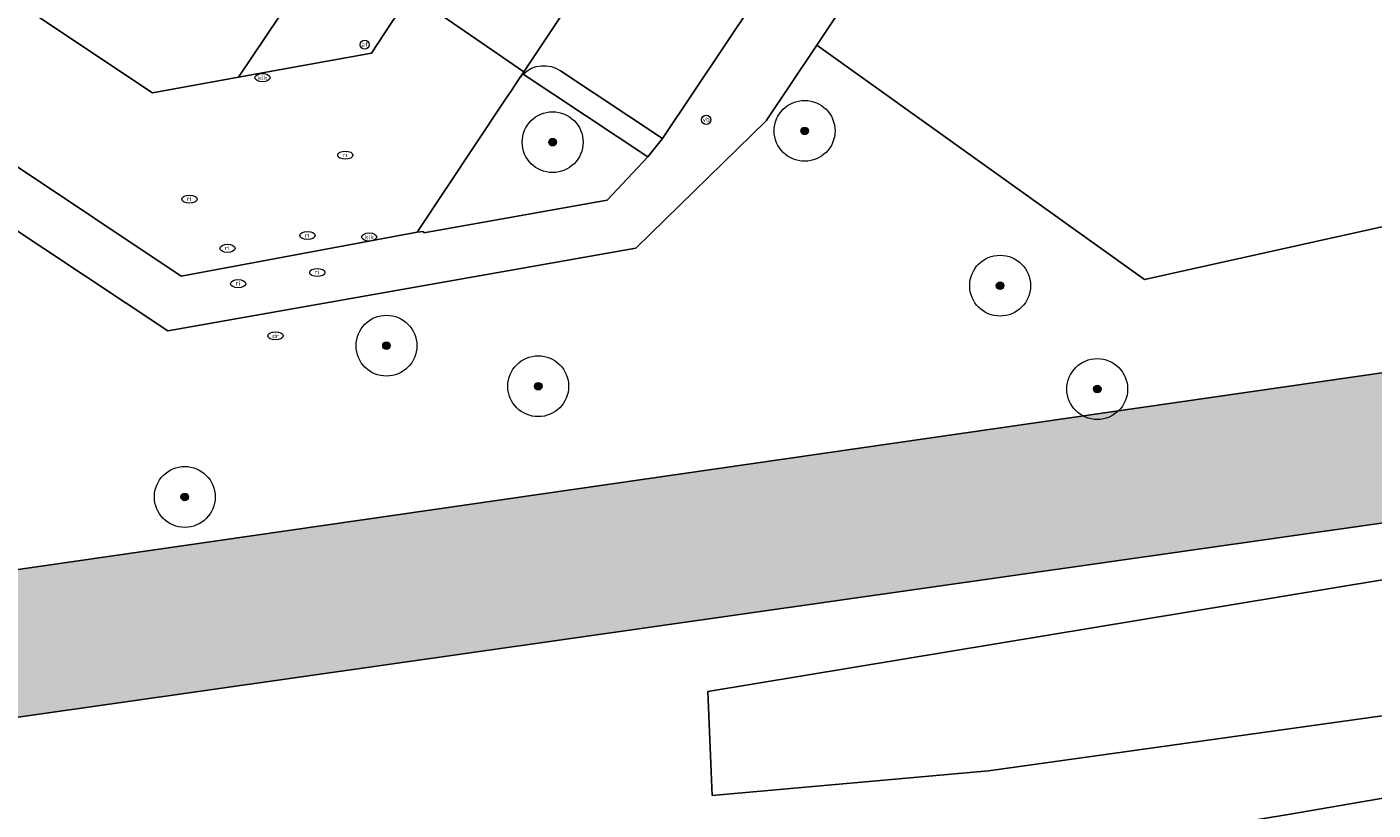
# Model space of a CAD drawing. Header units: metres. Extents: x 125349 to 128236, y 501602 to 503797.
# Tile 208 of 656: x 126754 to 126799, y 501925 to 501951. Entities that reach past the tile are written whole.
import ezdxf
from ezdxf.enums import TextEntityAlignment as Align

# ---------------------------------------------------------------- set-up
doc = ezdxf.new("R2010")
doc.units = ezdxf.units.M
doc.layers.get('0').update_dxf_attribs({"linetype": 'CONTINUOUS'})
for name, color, linetype, lineweight in [('B-WE-GR-BEPLANTING_CULTUUR_BOSPLANTSOEN-GV', 90, 'CONTINUOUS', 18), ('B-WE-GR-BEPLANTING_CULTUUR_HEESTERS-GV', 90, 'CONTINUOUS', 18), ('B-WE-GR-BOOM-S-500', 90, 'CONTINUOUS', 18), ('B-WE-GR-GROENVOORZIENING-GV', 80, 'CONTINUOUS', 18), ('B-WE-IE-MEUBILAIR-S', 7, 'CONTINUOUS', 18), ('B-WE-OG-TERREIN_ERF-GV', 7, 'CONTINUOUS', 18), ('B-WE-OG-WATER_SLOOT-GV', 120, 'CONTINUOUS', 18), ('B-WE-OG-WEG-GV', 7, 'CONTINUOUS', 18), ('B-WE-VH-OPENVERHARDING-GV', 90, 'CONTINUOUS', 18), ('B-WE-VH-OPENVERHARDING_BETONSTRAATSTEEN-GV', 90, 'CONTINUOUS', 18)]:
    doc.layers.add(name, color=color, linetype=linetype, lineweight=lineweight)
doc.layers.add('B-WE-OG-WATER_SLOOT-V', color=7, linetype='CONTINUOUS', lineweight=18, true_color=0x73e9ff)
doc.styles.add('NLCS-ISO', font='NLCS-ISO.ttf')

# ---------------------------------------------------------------- blocks, each defined once
blk = doc.blocks.new('SIE-MEUBILAIR_PAAL_AFSLUITPAAL-SO')
blk.add_circle((0, 0), 0.75)
at = {"style": 'NLCS-ISO'}
blk.add_text('af', height=0.75, dxfattribs=at).set_placement((0, 0.05), align=Align.MIDDLE_CENTER)
blk = doc.blocks.new('SIE-MEUBILAIR_PAAL_VERKEERSBORD-SO')
blk.add_circle((0, 0), 0.75)
at = {"style": 'NLCS-ISO'}
blk.add_text('vb', height=0.75, dxfattribs=at).set_placement((0, 0.07), align=Align.MIDDLE_CENTER)
blk = doc.blocks.new('SIE-MEUBILAIR_PUT_RIOOLPUT-SO')
blk.add_ellipse((0, 0), major_axis=(1.25, 0), ratio=0.54)
at = {"style": 'NLCS-ISO'}
blk.add_text('ri', height=0.75, dxfattribs=at).set_placement((-0.04, 0.07), align=Align.MIDDLE_CENTER)
blk = doc.blocks.new('SIE-MEUBILAIR_PUT_KOLK-SO')
blk.add_ellipse((0, 0), major_axis=(1.25, 0), ratio=0.54)
at = {"style": 'NLCS-ISO'}
blk.add_text('klk', height=0.75, dxfattribs=at).set_placement((0.03, 0), align=Align.MIDDLE_CENTER)
blk = doc.blocks.new('SIE-MEUBILAIR_PUT_DRAINAGEPUT-SO')
blk.add_ellipse((0, 0), major_axis=(1.25, 0), ratio=0.54)
at = {"style": 'NLCS-ISO'}
blk.add_text('dr', height=0.75, dxfattribs=at).set_placement((0.03, 0), align=Align.MIDDLE_CENTER)
blk = doc.blocks.new('SGR-BOOM_01-SO')
at = {"linetype": 'ByBlock', "lineweight": 18}
h = blk.add_hatch(color=0, dxfattribs=at)
h.dxf.hatch_style = 1
edge = h.paths.add_edge_path()
edge.add_arc((0, 0), 0.25, 0, 360)
at = {"color": 0, "linetype": 'ByBlock', "lineweight": 18}
for radius in [2, 0.25]:
    blk.add_circle((0, 0), radius, dxfattribs=at)

msp = doc.modelspace()

# ---------------------------------------------------------------- hatches: boundary and pattern name
at = {"layer": 'B-WE-OG-WATER_SLOOT-V'}
h = msp.add_hatch(color=256, dxfattribs=at)
edge = h.paths.add_edge_path()
edge.add_arc((126737.987, 501927.886), 2.654, 187.1076, 242.3269)
edge.add_line((126736.754, 501925.536), (126813.272, 501936.417))
edge.add_arc((126800.057, 501991.609), 56.752, 283.4657, 291.3956)
edge.add_arc((126802.91, 501980.897), 45.755, 292.9619, 301.622)
edge.add_arc((126801.238, 501988.026), 52.752, 299.1082, 307.1657)
edge.add_line((126833.107, 501945.988), (126914.253, 502000))
edge.add_line((126914.253, 502000), (126923.855, 502006.527))
edge.add_line((126923.855, 502006.527), (126925.755, 502007.828))
edge.add_line((126925.755, 502007.828), (126929.503, 502010.782))
edge.add_line((126929.503, 502010.782), (126939.75, 502019.793))
edge.add_line((126939.75, 502019.793), (126947.347, 502026.852))
edge.add_line((126947.347, 502026.852), (126952.045, 502031.507))
edge.add_line((126952.045, 502031.507), (126955.193, 502034.911))
edge.add_line((126955.193, 502034.911), (126958.592, 502038.815))
edge.add_line((126958.592, 502038.815), (126962.29, 502043.27))
edge.add_line((126962.29, 502043.27), (126965.938, 502047.825))
edge.add_line((126965.938, 502047.825), (126970.086, 502052.98))
edge.add_line((126970.086, 502052.98), (126975.783, 502060.087))
edge.add_line((126975.783, 502060.087), (126982.535, 502068.858))
edge.add_line((126982.535, 502068.858), (126983.159, 502071.369))
edge.add_line((126983.159, 502071.369), (126982.194, 502072.133))
edge.add_line((126982.194, 502072.133), (126979.183, 502072.486))
edge.add_line((126979.183, 502072.486), (126955.65, 502043.476))
edge.add_line((126955.65, 502043.476), (126952.519, 502039.461))
edge.add_line((126952.519, 502039.461), (126950.52, 502037.16))
edge.add_line((126950.52, 502037.16), (126946.373, 502032.667))
edge.add_line((126946.373, 502032.667), (126942.046, 502028.328))
edge.add_line((126942.046, 502028.328), (126941.673, 502027.964))
edge.add_line((126941.673, 502027.964), (126939.856, 502026.191))
edge.add_line((126939.856, 502026.191), (126930.552, 502018.175))
edge.add_line((126930.552, 502018.175), (126925.9, 502014.19))
edge.add_line((126925.9, 502014.19), (126923.457, 502012.324))
edge.add_line((126923.457, 502012.324), (126920.941, 502010.479))
edge.add_line((126920.941, 502010.479), (126905.169, 502000))
edge.add_line((126905.169, 502000), (126889.407, 501989.528))
edge.add_line((126889.407, 501989.528), (126881.865, 501984.433))
edge.add_line((126881.865, 501984.433), (126880.102, 501983.242))
edge.add_line((126880.102, 501983.242), (126877.506, 501981.569))
edge.add_line((126877.506, 501981.569), (126867.377, 501974.974))
edge.add_line((126867.377, 501974.974), (126863.261, 501974.25))
edge.add_line((126863.261, 501974.25), (126861.808, 501973.266))
edge.add_arc((126849.117, 501979.752), 14.252, 323.455, 332.9315, ccw=False)
edge.add_arc((126849.156, 501979.714), 14.199, 312.7434, 323.4809, ccw=False)
edge.add_line((126858.793, 501969.287), (126846.76, 501961.245))
edge.add_line((126846.76, 501961.245), (126826.637, 501947.797))
edge.add_arc((126804.878, 501980.022), 38.883, 297.2072, 304.0278, ccw=False)
edge.add_arc((126791.439, 502001.989), 64.592, 295.18334, 298.90075, ccw=False)
edge.add_arc((126801.889, 501984.083), 43.98, 281.9375, 292.7887, ccw=False)
edge.add_line((126810.986, 501941.054), (126737.274, 501930.431))
edge.add_arc((126737.981, 501927.884), 2.643, 105.5124, 119.8344)
edge.add_arc((126737.987, 501927.875), 2.654, 119.8445, 182.829)
edge.add_arc((126738.251, 501927.917), 2.92, 183.3894, 187.055)

# ---------------------------------------------------------------- linework, layer by layer
at = {"layer": 'B-WE-GR-BEPLANTING_CULTUUR_BOSPLANTSOEN-GV', "flags": 128}
for points in [[(126826.637, 501947.797), (126846.76, 501961.245), (126846.759, 501961.246), (126845.152, 501963.538), (126845.149, 501963.542), (126832.522, 501954.68), (126828.073, 501952.343), (126823.951, 501950.435), (126819.478, 501948.666), (126791.182, 501942.386), (126780.412, 501950.092), (126778.746, 501947.599), (126774.463, 501943.42), (126759.076, 501940.704), (126749.58, 501946.999), (126745.014, 501946.071), (126741.851, 501948.186)], [(126737.274, 501930.431), (126810.986, 501941.054)]]:
    msp.add_lwpolyline(points, dxfattribs=at)
at = {"layer": 'B-WE-GR-BEPLANTING_CULTUUR_HEESTERS-GV', "flags": 128}
msp.add_lwpolyline([(126766.518, 501954.338), (126765.443, 501955.053), (126761.405, 501949.034), (126765.771, 501949.829), (126766.4, 501950.777), (126767.063, 501951.775)], close=True, dxfattribs=at)
msp.add_lwpolyline([(126770.64, 501949.003), (126770.371, 501948.599), (126770.138, 501948.248), (126767.27, 501943.938), (126767.482, 501943.963), (126767.494, 501943.92), (126773.517, 501944.99), (126774.861, 501946.415), (126770.756, 501949.138)], dxfattribs=at)
at = {"layer": 'B-WE-GR-BEPLANTING_CULTUUR_HEESTERS-GV'}
msp.add_lwpolyline([(126770.756, 501949.138, 0.043875), (126770.64, 501949.003)], format="xyb", dxfattribs=at)
at = {"layer": 'B-WE-GR-GROENVOORZIENING-GV', "flags": 128}
for points in [[(126735.353, 501927.558), (126730.725, 501926.927), (126732.5, 501914.837), (126752.52, 501917.946), (126773.756, 501921.253), (126779.812, 501922.166), (126795.972, 501924.827), (126808.049, 501926.907), (126819.115, 501928.877), (126819.463, 501929.28), (126823.891, 501930.589), (126826.496, 501931.533), (126829.963, 501933.244), (126830.374, 501933.244), (126836.999, 501937.863), (126848.555, 501945.446), (126857.159, 501951.133), (126871.368, 501960.613), (126878.681, 501965.509), (126886.131, 501970.347), (126893.58, 501975.432), (126899.796, 501979.582), (126905.81, 501983.53), (126913.467, 501988.471)], [(126813.272, 501936.417), (126736.754, 501925.536)]]:
    msp.add_lwpolyline(points, dxfattribs=at)
for points in [[(126816.348, 501935.39), (126817.019, 501930.576), (126786.047, 501926.248), (126776.966, 501925.439), (126776.832, 501928.856)], [(126776.966, 501925.439), (126786.047, 501926.248), (126817.019, 501930.576), (126816.348, 501935.39), (126776.832, 501928.856)]]:
    msp.add_lwpolyline(points, close=True, dxfattribs=at)
at = {"layer": 'B-WE-OG-TERREIN_ERF-GV', "flags": 128}
msp.add_lwpolyline([(126798.049, 501976.489), (126780.412, 501950.092), (126791.182, 501942.386), (126819.478, 501948.666), (126823.951, 501950.435), (126828.073, 501952.343)], dxfattribs=at)
at = {"layer": 'B-WE-OG-WATER_SLOOT-GV', "flags": 128}
for points in [[(126810.986, 501941.054), (126737.274, 501930.431)], [(126736.754, 501925.536), (126813.272, 501936.417)]]:
    msp.add_lwpolyline(points, dxfattribs=at)
at = {"layer": 'B-WE-OG-WEG-GV', "flags": 128}
msp.add_lwpolyline([(126913.467, 501988.471), (126905.81, 501983.53), (126899.796, 501979.582), (126893.58, 501975.432), (126886.131, 501970.347), (126878.681, 501965.509), (126871.368, 501960.613), (126857.159, 501951.133), (126848.555, 501945.446), (126836.999, 501937.863), (126830.374, 501933.244), (126829.963, 501933.244), (126826.496, 501931.533), (126823.891, 501930.589), (126819.463, 501929.28), (126819.115, 501928.877), (126808.049, 501926.907), (126795.972, 501924.827), (126779.812, 501922.166), (126773.756, 501921.253), (126752.52, 501917.946)], dxfattribs=at)
at = {"layer": 'B-WE-VH-OPENVERHARDING-GV', "flags": 128}
for points in [[(126780.412, 501950.092), (126798.049, 501976.489)], [(126779.561, 501962.383), (126770.778, 501949.21), (126770.738, 501949.15), (126770.64, 501949.003)], [(126783.338, 501958.974), (126775.34, 501947.023), (126774.861, 501946.415), (126773.517, 501944.99), (126767.494, 501943.92), (126767.482, 501943.963), (126767.27, 501943.938), (126759.52, 501942.501), (126750.997, 501948.185)], [(126771.985, 501949.244), (126775.34, 501947.023), (126783.338, 501958.974)], [(126749.58, 501946.999), (126759.076, 501940.704), (126774.463, 501943.42), (126778.746, 501947.599), (126780.412, 501950.092)], [(126770.756, 501949.138), (126774.861, 501946.415)], [(126775.34, 501947.023), (126771.985, 501949.244)], [(126774.861, 501946.415), (126775.34, 501947.023)]]:
    msp.add_lwpolyline(points, dxfattribs=at)
at = {"layer": 'B-WE-VH-OPENVERHARDING-GV'}
for points in [[(126770.756, 501949.138, -0.356333), (126771.985, 501949.244)], [(126770.64, 501949.003, -0.043875), (126770.756, 501949.138)]]:
    msp.add_lwpolyline(points, format="xyb", dxfattribs=at)
at = {"layer": 'B-WE-VH-OPENVERHARDING_BETONSTRAATSTEEN-GV', "flags": 128}
for points in [[(126810.596, 502008.801), (126806.825, 502011.264), (126799.241, 502000), (126798.784, 501999.321), (126797.629, 501997.602), (126796.751, 501996.295), (126780.387, 501971.786), (126776.948, 501966.657), (126767.063, 501951.775), (126770.778, 501949.21), (126779.561, 501962.383), (126780.96, 501964.471), (126789.781, 501977.714), (126789.922, 501977.926)], [(126752.523, 501955.689), (126756.134, 501953.284), (126754.675, 501951.121), (126758.58, 501948.519), (126761.405, 501949.034), (126765.443, 501955.053), (126766.518, 501954.338), (126766.494, 501954.453), (126775.378, 501967.705), (126776.948, 501966.657), (126780.387, 501971.786), (126779.885, 501974.474), (126790.7, 501990.686), (126794.061, 501995.766), (126796.751, 501996.295), (126797.629, 501997.602), (126795.756, 501998.861), (126793.589, 502000.317), (126793.362, 502000), (126788.341, 501992.494), (126776.077, 501974.133), (126775.554, 501973.349), (126761.254, 501951.94), (126748.428, 501960.455)]]:
    msp.add_lwpolyline(points, dxfattribs=at)
msp.add_lwpolyline([(126767.27, 501943.938), (126770.138, 501948.248), (126770.371, 501948.599), (126770.64, 501949.003), (126770.738, 501949.15), (126770.778, 501949.21), (126767.063, 501951.775), (126766.4, 501950.777), (126765.771, 501949.829), (126761.405, 501949.034), (126758.58, 501948.519), (126754.675, 501951.121), (126753.478, 501951.919), (126752.472, 501952.589), (126749.948, 501948.885), (126750.997, 501948.185), (126759.52, 501942.501)], close=True, dxfattribs=at)

# ---------------------------------------------------------------- block references
at = {"layer": 'B-WE-GR-BOOM-S-500', "xscale": 0.5, "yscale": 0.5, "zscale": 0.5}
for p in [(126780.008, 501947.272), (126771.726, 501946.9), (126786.434, 501942.185), (126766.266, 501940.214), (126771.253, 501938.883), (126789.626, 501938.789), (126759.637, 501935.245)]:
    msp.add_blockref('SGR-BOOM_01-SO', p, dxfattribs=at)
at = {"layer": 'B-WE-IE-MEUBILAIR-S', "xscale": 0.2, "yscale": 0.2, "zscale": 0.2}
for name, p in [('SIE-MEUBILAIR_PAAL_AFSLUITPAAL-SO', (126765.551, 501950.1)), ('SIE-MEUBILAIR_PUT_KOLK-SO', (126762.193, 501949.018)), ('SIE-MEUBILAIR_PAAL_VERKEERSBORD-SO', (126776.774, 501947.634)), ('SIE-MEUBILAIR_PUT_RIOOLPUT-SO', (126764.913, 501946.472)), ('SIE-MEUBILAIR_PUT_RIOOLPUT-SO', (126759.789, 501945.029)), ('SIE-MEUBILAIR_PUT_RIOOLPUT-SO', (126763.668, 501943.833)), ('SIE-MEUBILAIR_PUT_RIOOLPUT-SO', (126761.043, 501943.413)), ('SIE-MEUBILAIR_PUT_KOLK-SO', (126765.696, 501943.783)), ('SIE-MEUBILAIR_PUT_RIOOLPUT-SO', (126763.993, 501942.618)), ('SIE-MEUBILAIR_PUT_RIOOLPUT-SO', (126761.388, 501942.249)), ('SIE-MEUBILAIR_PUT_DRAINAGEPUT-SO', (126762.617, 501940.538))]:
    msp.add_blockref(name, p, dxfattribs=at)

doc.saveas('drawing.dxf')
